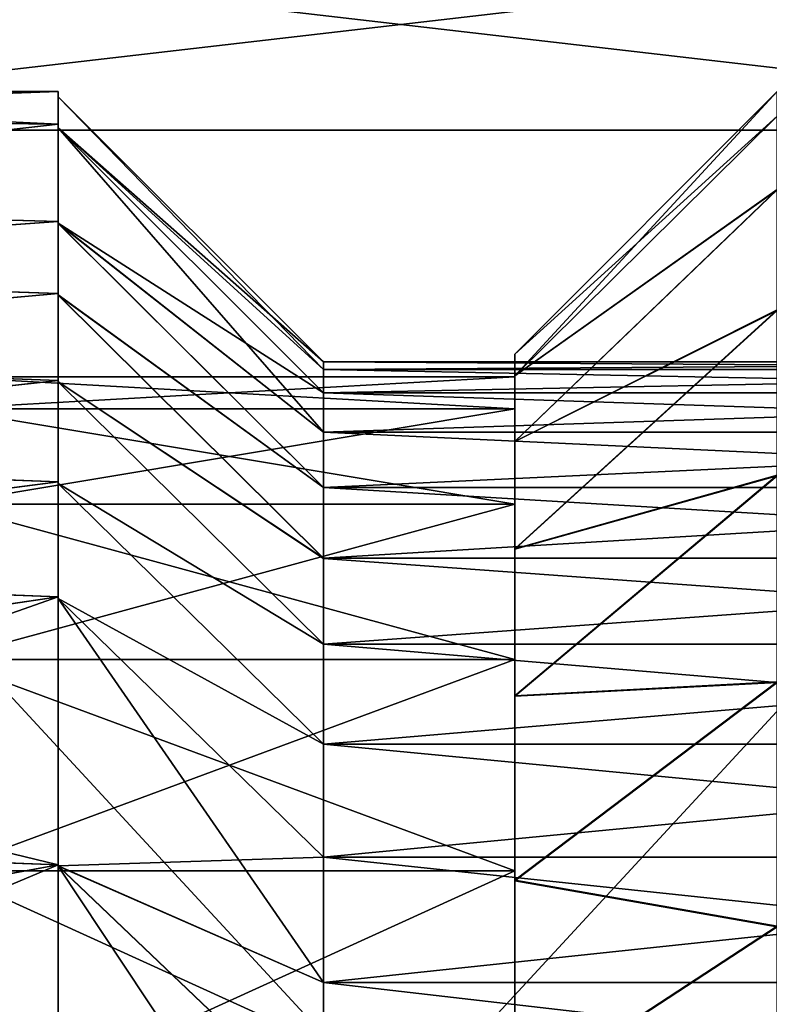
# Model space of a CAD drawing. Header units: metres. Extents: x 26 to 263, y -109 to 109.
# Tile 325 of 656: x 53.09 to 56.38, y 82.8 to 87.11. Entities that reach past the tile are written whole.
import ezdxf

# ---------------------------------------------------------------- set-up
doc = ezdxf.new("R2010")
doc.units = ezdxf.units.M
doc.layers.add('solid_500750', color=7, linetype='CONTINUOUS')

msp = doc.modelspace()

# ---------------------------------------------------------------- linework, layer by layer
at = {"layer": 'solid_500750'}
for points in [[(58.760601, 86.630127, -15.062011), (50.760601, 86.630127, -15.062011), (50.760601, 87.558327, -13.669705)], [(58.760601, 87.558327, -13.669705), (58.760601, 86.630127, -15.062011), (50.760601, 87.558327, -13.669705)], [(58.760601, 87.558327, -0.669705), (50.760601, 87.558327, -0.669705), (50.760601, 86.630127, 0.722599)], [(58.760601, 86.630127, 0.722599), (58.760601, 87.558327, -0.669705), (50.760601, 86.630127, 0.722599)], [(50.260601, 86.800003, -7.169705), (53.260601, 86.800003, -7.169705), (53.260601, 86.656792, -5.441743)], [(50.260601, 86.690468, -8.682401), (53.260601, 86.656792, -8.897668), (53.260601, 86.800003, -7.169705)], [(50.260601, 86.690468, -8.682401), (53.260601, 86.800003, -7.169705), (50.260601, 86.800003, -7.169705)], [(50.260601, 86.69001, -5.653903), (50.260601, 86.800003, -7.169705), (53.260601, 86.656792, -5.441743)], [(53.260601, 86.640251, -5.480875), (53.260601, 86.656792, -5.441743), (53.260601, 86.800003, -7.169705)], [(53.260601, 86.777496, -7.169705), (53.260601, 86.800003, -7.169705), (53.260601, 86.656792, -8.897668)], [(53.260601, 86.777496, -7.169705), (53.260601, 86.640251, -5.480875), (53.260601, 86.800003, -7.169705)], [(53.260601, 86.640343, -8.858022), (54.4226, 85.615501, -7.169705), (53.260601, 86.777496, -7.169705)], [(54.422577, 85.58181, -6.378165), (53.260601, 86.777496, -7.169705), (54.4226, 85.615501, -7.169705)], [(53.260601, 86.640343, -8.858022), (53.260601, 86.777496, -7.169705), (53.260601, 86.656792, -8.897668)], [(54.422577, 85.58181, -6.378165), (53.260601, 86.640251, -5.480875), (53.260601, 86.777496, -7.169705)], [(56.410599, 86.800003, -7.172202), (55.260601, 85.553658, -8.50741), (55.260601, 85.649567, -7.171017)], [(56.410599, 86.691704, -8.673874), (55.260601, 85.553658, -8.50741), (56.410599, 86.800003, -7.172202)], [(56.410599, 86.800003, -7.172202), (55.260601, 85.649567, -7.171017), (56.410599, 86.692413, -5.67047)], [(50.260601, 86.690468, -8.682401), (50.260601, 86.31662, -10.318895), (53.260601, 86.656792, -8.897668)], [(50.260601, 86.314995, -4.015373), (50.260601, 86.69001, -5.653903), (53.260601, 86.656792, -5.441743)], [(56.410599, 86.692413, -5.67047), (55.260601, 85.649567, -7.171017), (55.260601, 85.554031, -5.83461)], [(56.410599, 86.692413, -5.67047), (55.260601, 85.554031, -5.83461), (56.410606, 86.371178, -4.199636)], [(56.410599, 86.369781, -10.144528), (55.260601, 85.553658, -8.50741), (56.410599, 86.691704, -8.673874)], [(50.260601, 86.314995, -4.015373), (53.260601, 86.656792, -5.441743), (53.260601, 86.230965, -3.760177)], [(50.260601, 86.31662, -10.318895), (53.260601, 86.230965, -10.579234), (53.260601, 86.656792, -8.897668)], [(58.760601, 86.630127, -15.062011), (50.760601, 77.969872, -20.06201), (50.760601, 86.630127, -15.062011)], [(58.760601, 86.630127, -15.062011), (58.760601, 77.969872, -20.06201), (50.760601, 77.969872, -20.06201)], [(58.760601, 77.969872, 5.7226), (50.760601, 86.630127, 0.722599), (50.760601, 77.969872, 5.7226)], [(58.760601, 77.969872, 5.7226), (58.760601, 86.630127, 0.722599), (50.760601, 86.630127, 0.722599)], [(53.260601, 86.222374, -3.805285), (53.260601, 86.230965, -3.760177), (53.260601, 86.656792, -5.441743)], [(53.260601, 86.640251, -5.480875), (53.260601, 86.222374, -3.805285), (53.260601, 86.656792, -5.441743)], [(53.260601, 86.222672, -10.533239), (53.260601, 86.656792, -8.897668), (53.260601, 86.230965, -10.579234)], [(53.260601, 86.222672, -10.533239), (53.260601, 86.640343, -8.858022), (53.260601, 86.656792, -8.897668)], [(53.260601, 86.640343, -8.858022), (54.422585, 85.47963, -8.754936), (54.422585, 85.581833, -7.96095)], [(53.260601, 86.222672, -10.533239), (54.422585, 85.47963, -8.754936), (53.260601, 86.640343, -8.858022)], [(53.260601, 86.640343, -8.858022), (54.422585, 85.581833, -7.96095), (54.4226, 85.615501, -7.169705)], [(54.4226, 85.307243, -4.793139), (53.260601, 86.222374, -3.805285), (53.260601, 86.640251, -5.480875)], [(54.422577, 85.47953, -5.583927), (53.260601, 86.640251, -5.480875), (54.422577, 85.58181, -6.378165)], [(54.4226, 85.307243, -4.793139), (53.260601, 86.640251, -5.480875), (54.422577, 85.47953, -5.583927)], [(56.410606, 86.371178, -4.199636), (55.260601, 85.554031, -5.83461), (55.260601, 85.26712, -4.521851)], [(56.410606, 86.371178, -4.199636), (55.260601, 85.26712, -4.521851), (56.41061, 85.843201, -2.790516)], [(56.410599, 86.369781, -10.144528), (55.260601, 85.266365, -9.82013), (55.260601, 85.553658, -8.50741)], [(56.410603, 85.841141, -11.553377), (55.260601, 85.266365, -9.82013), (56.410599, 86.369781, -10.144528)], [(50.260601, 86.31662, -10.318895), (50.260601, 86.018234, -11.145367), (53.260601, 86.230965, -10.579234)], [(50.260601, 86.015961, -3.188486), (50.260601, 86.314995, -4.015373), (53.260601, 86.230965, -3.760177)], [(50.260601, 86.015961, -3.188486), (53.260601, 86.230965, -3.760177), (53.260601, 85.915703, -2.952196)], [(50.260601, 86.018234, -11.145367), (53.260601, 85.915703, -11.387215), (53.260601, 86.230965, -10.579234)], [(53.260601, 85.908386, -2.99159), (53.260601, 85.915703, -2.952196), (53.260601, 86.230965, -3.760177)], [(53.260601, 86.222374, -3.805285), (53.260601, 85.908386, -2.99159), (53.260601, 86.230965, -3.760177)], [(53.260601, 85.908806, -11.346875), (53.260601, 86.230965, -10.579234), (53.260601, 85.915703, -11.387215)], [(53.260601, 85.908806, -11.346875), (53.260601, 86.222672, -10.533239), (53.260601, 86.230965, -10.579234)], [(53.260601, 86.222672, -10.533239), (54.4226, 85.065536, -10.323108), (54.4226, 85.307442, -9.54552)], [(53.260601, 85.908806, -11.346875), (54.4226, 85.065536, -10.323108), (53.260601, 86.222672, -10.533239)], [(53.260601, 86.222672, -10.533239), (54.4226, 85.307442, -9.54552), (54.422585, 85.47963, -8.754936)], [(54.4226, 85.065224, -4.015432), (53.260601, 85.908386, -2.99159), (53.260601, 86.222374, -3.805285)], [(54.4226, 85.065224, -4.015432), (53.260601, 86.222374, -3.805285), (54.4226, 85.307243, -4.793139)], [(50.260601, 86.018234, -11.145367), (50.260601, 85.647041, -11.953311), (53.260601, 85.915703, -11.387215)], [(50.260601, 85.64418, -2.380513), (50.260601, 86.015961, -3.188486), (53.260601, 85.915703, -2.952196)], [(50.260601, 85.64418, -2.380513), (53.260601, 85.915703, -2.952196), (53.260601, 85.534401, -2.172123)], [(50.260601, 85.647041, -11.953311), (53.260601, 85.534401, -12.167288), (53.260601, 85.915703, -11.387215)], [(53.260601, 85.527374, -2.20698), (53.260601, 85.534401, -2.172123), (53.260601, 85.915703, -2.952196)], [(53.260601, 85.908386, -2.99159), (53.260601, 85.527374, -2.20698), (53.260601, 85.915703, -2.952196)], [(53.260601, 85.52787, -12.131506), (53.260601, 85.915703, -11.387215), (53.260601, 85.534401, -12.167288)], [(53.260601, 85.52787, -12.131506), (53.260601, 85.908806, -11.346875), (53.260601, 85.915703, -11.387215)], [(53.260601, 85.908806, -11.346875), (54.422596, 84.755104, -11.079913), (54.4226, 85.065536, -10.323108)], [(53.260601, 85.52787, -12.131506), (54.422596, 84.755104, -11.079913), (53.260601, 85.908806, -11.346875)], [(54.422596, 84.754684, -3.258588), (53.260601, 85.527374, -2.20698), (53.260601, 85.908386, -2.99159)], [(54.422596, 84.754684, -3.258588), (53.260601, 85.908386, -2.99159), (54.4226, 85.065224, -4.015432)], [(56.41061, 85.843201, -2.790516), (55.260601, 85.26712, -4.521851), (55.260601, 84.796455, -3.267728)], [(56.41061, 85.843201, -2.790516), (55.260601, 84.796455, -3.267728), (56.410606, 85.11924, -1.471371)], [(56.410603, 85.841141, -11.553377), (55.260601, 84.795319, -11.074172), (55.260601, 85.266365, -9.82013)], [(56.410599, 85.116547, -12.872205), (55.260601, 84.795319, -11.074172), (56.410603, 85.841141, -11.553377)], [(50.260601, 85.647041, -11.953311), (50.260601, 85.206169, -12.731193), (53.260601, 85.534401, -12.167288)], [(50.260601, 85.202827, -1.602866), (50.260601, 85.64418, -2.380513), (53.260601, 85.534401, -2.172123)], [(55.260601, 85.554031, -5.83461), (55.260601, 85.649567, -7.171017), (55.260601, 85.553658, -8.50741)], [(59.598614, 85.581833, -6.378429), (54.422577, 85.58181, -6.378165), (54.4226, 85.615501, -7.169705)], [(59.598598, 85.615501, -7.169705), (54.4226, 85.615501, -7.169705), (54.422585, 85.581833, -7.96095)], [(59.598614, 85.581825, -7.961042), (59.598598, 85.615501, -7.169705), (54.422585, 85.581833, -7.96095)], [(59.598614, 85.581833, -6.378429), (54.4226, 85.615501, -7.169705), (59.598598, 85.615501, -7.169705)], [(59.598614, 85.581833, -6.378429), (59.598614, 85.479622, -5.584417), (54.422577, 85.58181, -6.378165)], [(59.598614, 85.479622, -5.584417), (54.422577, 85.47953, -5.583927), (54.422577, 85.58181, -6.378165)], [(59.598614, 85.581825, -7.961042), (54.422585, 85.581833, -7.96095), (54.422585, 85.47963, -8.754936)], [(59.598614, 85.479599, -8.755107), (59.598614, 85.581825, -7.961042), (54.422585, 85.47963, -8.754936)], [(55.260601, 85.26712, -4.521851), (55.260601, 85.554031, -5.83461), (55.260601, 85.553658, -8.50741)], [(55.260601, 85.26712, -4.521851), (55.260601, 85.553658, -8.50741), (55.260601, 85.266365, -9.82013)], [(50.260601, 85.202827, -1.602866), (53.260601, 85.534401, -2.172123), (53.260601, 85.090103, -1.426634)], [(50.260601, 85.206169, -12.731193), (53.260601, 85.090103, -12.912777), (53.260601, 85.534401, -12.167288)], [(55.260601, 85.409462, -8.775919), (52.760601, 85.409462, -8.775919), (52.760601, 85.549988, -7.169705)], [(55.260601, 85.549988, -7.169705), (52.760601, 85.549988, -7.169705), (52.760601, 85.409462, -5.563492)], [(55.260601, 85.409462, -8.775919), (52.760601, 85.549988, -7.169705), (55.260601, 85.549988, -7.169705)], [(55.260601, 85.549988, -7.169705), (52.760601, 85.409462, -5.563492), (55.260601, 85.409462, -5.563492)], [(53.260601, 85.082718, -1.456364), (53.260601, 85.090103, -1.426634), (53.260601, 85.534401, -2.172123)], [(53.260601, 85.527374, -2.20698), (53.260601, 85.082718, -1.456364), (53.260601, 85.534401, -2.172123)], [(53.260601, 85.083267, -12.882197), (53.260601, 85.534401, -12.167288), (53.260601, 85.090103, -12.912777)], [(53.260601, 85.083267, -12.882197), (53.260601, 85.52787, -12.131506), (53.260601, 85.534401, -12.167288)], [(53.260601, 85.52787, -12.131506), (54.4226, 84.378769, -11.807811), (54.422596, 84.755104, -11.079913)], [(53.260601, 85.083267, -12.882197), (54.4226, 84.378769, -11.807811), (53.260601, 85.52787, -12.131506)], [(54.4226, 84.378273, -2.530735), (53.260601, 85.082718, -1.456364), (53.260601, 85.527374, -2.20698)], [(54.4226, 84.378273, -2.530735), (53.260601, 85.527374, -2.20698), (54.422596, 84.754684, -3.258588)], [(55.260601, 85.409462, -8.775919), (55.260601, 85.549988, -7.169705), (55.260601, 85.409462, -5.563492)], [(59.598614, 85.479622, -5.584417), (59.598598, 85.307426, -4.793814), (54.422577, 85.47953, -5.583927)], [(59.598598, 85.307426, -4.793814), (54.4226, 85.307243, -4.793139), (54.422577, 85.47953, -5.583927)], [(59.598614, 85.479599, -8.755107), (54.422585, 85.47963, -8.754936), (54.4226, 85.307442, -9.54552)], [(59.598598, 85.307381, -9.545753), (59.598614, 85.479599, -8.755107), (54.4226, 85.307442, -9.54552)], [(55.260601, 84.992165, -10.333332), (52.760601, 84.992165, -10.333332), (52.760601, 85.409462, -8.775919)], [(55.260601, 84.992165, -10.333332), (52.760601, 85.409462, -8.775919), (55.260601, 85.409462, -8.775919)], [(55.260601, 85.409462, -5.563492), (52.760601, 85.409462, -5.563492), (52.760601, 84.992165, -4.006079)], [(55.260601, 85.409462, -5.563492), (52.760601, 84.992165, -4.006079), (55.260601, 84.992165, -4.006079)], [(55.260601, 85.409462, -8.775919), (55.260601, 85.409462, -5.563492), (55.260601, 84.992165, -4.006079)], [(55.260601, 84.992165, -10.333332), (55.260601, 85.409462, -8.775919), (55.260601, 84.992165, -4.006079)], [(59.598598, 85.307381, -9.545753), (54.4226, 85.307442, -9.54552), (54.4226, 85.065536, -10.323108)], [(59.598598, 85.307426, -4.793814), (59.598598, 85.065498, -4.016211), (54.4226, 85.307243, -4.793139)], [(59.598598, 85.065437, -10.32338), (59.598598, 85.307381, -9.545753), (54.4226, 85.065536, -10.323108)], [(59.598598, 85.065498, -4.016211), (54.4226, 85.065224, -4.015432), (54.4226, 85.307243, -4.793139)], [(55.260601, 84.796455, -3.267728), (55.260601, 85.26712, -4.521851), (55.260601, 85.266365, -9.82013)], [(55.260601, 84.796455, -3.267728), (55.260601, 85.266365, -9.82013), (55.260601, 84.795319, -11.074172)], [(50.260601, 85.206169, -12.731193), (50.260601, 84.70369, -13.46478), (53.260601, 85.090103, -12.912777)], [(50.260601, 84.699966, -0.869659), (50.260601, 85.202827, -1.602866), (53.260601, 85.090103, -1.426634)], [(56.410606, 85.11924, -1.471371), (55.260601, 84.796455, -3.267728), (55.260601, 84.152275, -2.094229)], [(56.410606, 85.11924, -1.471371), (55.260601, 84.152275, -2.094229), (56.410591, 84.213791, -0.268841)], [(50.260601, 84.699966, -0.869659), (53.260601, 85.090103, -1.426634), (53.260601, 84.586143, -0.720747)], [(50.260601, 84.70369, -13.46478), (53.260601, 84.586143, -13.618665), (53.260601, 85.090103, -12.912777)], [(53.260601, 84.57798, -0.747037), (53.260601, 84.586143, -0.720747), (53.260601, 85.090103, -1.426634)], [(53.260601, 85.082718, -1.456364), (53.260601, 84.57798, -0.747037), (53.260601, 85.090103, -1.426634)], [(53.260601, 84.578552, -13.59163), (53.260601, 85.090103, -12.912777), (53.260601, 84.586143, -13.618665)], [(53.260601, 84.578552, -13.59163), (53.260601, 85.083267, -12.882197), (53.260601, 85.090103, -12.912777)], [(53.260601, 85.083267, -12.882197), (54.4226, 83.940735, -12.498653), (54.4226, 84.378769, -11.807811)], [(53.260601, 84.578552, -13.59163), (54.4226, 83.940735, -12.498653), (53.260601, 85.083267, -12.882197)], [(54.422604, 83.940193, -1.839976), (53.260601, 84.57798, -0.747037), (53.260601, 85.082718, -1.456364)], [(54.422604, 83.940193, -1.839976), (53.260601, 85.082718, -1.456364), (54.4226, 84.378273, -2.530735)], [(56.410599, 85.116547, -12.872205), (55.260601, 84.150734, -12.247566), (55.260601, 84.795319, -11.074172)], [(56.410591, 84.210464, -14.074384), (55.260601, 84.150734, -12.247566), (56.410599, 85.116547, -12.872205)], [(59.598598, 85.065437, -10.32338), (54.4226, 85.065536, -10.323108), (54.422596, 84.755104, -11.079913)], [(59.598602, 84.754974, -11.080204), (59.598598, 85.065437, -10.32338), (54.422596, 84.755104, -11.079913)], [(59.598602, 84.755058, -3.259395), (54.422596, 84.754684, -3.258588), (54.4226, 85.065224, -4.015432)], [(59.598598, 85.065498, -4.016211), (59.598602, 84.755058, -3.259395), (54.4226, 85.065224, -4.015432)], [(55.260601, 84.310768, -11.794628), (52.760601, 84.310768, -11.794628), (52.760601, 84.992165, -10.333332)], [(55.260601, 84.310768, -11.794628), (52.760601, 84.992165, -10.333332), (55.260601, 84.992165, -10.333332)], [(55.260601, 84.992165, -4.006079), (52.760601, 84.992165, -4.006079), (52.760601, 84.310768, -2.544783)], [(55.260601, 84.992165, -4.006079), (52.760601, 84.310768, -2.544783), (55.260601, 84.310768, -2.544783)], [(55.260601, 84.992165, -10.333332), (55.260601, 84.992165, -4.006079), (55.260601, 84.310768, -2.544783)], [(55.260601, 84.310768, -11.794628), (55.260601, 84.992165, -10.333332), (55.260601, 84.310768, -2.544783)], [(55.260601, 84.152275, -2.094229), (55.260601, 84.796455, -3.267728), (55.260601, 84.795319, -11.074172)], [(55.260601, 84.152275, -2.094229), (55.260601, 84.795319, -11.074172), (55.260601, 84.150734, -12.247566)], [(59.598602, 84.754974, -11.080204), (54.422596, 84.755104, -11.079913), (54.4226, 84.378769, -11.807811)], [(59.598602, 84.755058, -3.259395), (59.598598, 84.378708, -2.531493), (54.422596, 84.754684, -3.258588)], [(59.598598, 84.378708, -2.531493), (54.4226, 84.378273, -2.530735), (54.422596, 84.754684, -3.258588)], [(59.598598, 84.378609, -11.808097), (59.598602, 84.754974, -11.080204), (54.4226, 84.378769, -11.807811)], [(50.260601, 84.70369, -13.46478), (50.260601, 84.142921, -14.151005), (53.260601, 84.586143, -13.618665)], [(50.260601, 84.138855, -0.183835), (50.260601, 84.699966, -0.869659), (53.260601, 84.586143, -0.720747)], [(50.260601, 84.138855, -0.183835), (53.260601, 84.586143, -0.720747), (53.260601, 83.411316, 0.555443)], [(50.260601, 83.528648, -14.785257), (53.260601, 83.411316, -14.894855), (53.260601, 84.586143, -13.618665)], [(50.260601, 84.142921, -14.151005), (50.260601, 83.528648, -14.785257), (53.260601, 84.586143, -13.618665)], [(53.260601, 83.406517, 0.52933), (53.260601, 83.411316, 0.555443), (53.260601, 84.586143, -0.720747)], [(53.260601, 84.57798, -0.747037), (53.260601, 83.406517, 0.52933), (53.260601, 84.586143, -0.720747)], [(53.260601, 83.407135, -14.868168), (53.260601, 84.586143, -13.618665), (53.260601, 83.411316, -14.894855)], [(53.260601, 83.407135, -14.868168), (53.260601, 84.578552, -13.59163), (53.260601, 84.586143, -13.618665)], [(53.260601, 84.578552, -13.59163), (54.4226, 83.445198, -13.146715), (54.4226, 83.940735, -12.498653)], [(53.260601, 83.407135, -14.868168), (54.4226, 83.445198, -13.146715), (53.260601, 84.578552, -13.59163)], [(54.4226, 82.895927, -0.591542), (53.260601, 83.406517, 0.52933), (53.260601, 84.57798, -0.747037)], [(54.4226, 83.444633, -1.19202), (53.260601, 84.57798, -0.747037), (54.422604, 83.940193, -1.839976)], [(54.4226, 82.895927, -0.591542), (53.260601, 84.57798, -0.747037), (54.4226, 83.444633, -1.19202)], [(59.598598, 84.378609, -11.808097), (54.4226, 84.378769, -11.807811), (54.4226, 83.940735, -12.498653)], [(59.598598, 84.378708, -2.531493), (59.598598, 83.940659, -1.840648), (54.4226, 84.378273, -2.530735)], [(59.598598, 83.940544, -12.498924), (59.598598, 84.378609, -11.808097), (54.4226, 83.940735, -12.498653)], [(59.598598, 83.940659, -1.840648), (54.422604, 83.940193, -1.839976), (54.4226, 84.378273, -2.530735)], [(55.260601, 83.385971, -13.115409), (52.760601, 83.385971, -13.115409), (52.760601, 84.310768, -11.794628)], [(55.260601, 83.385971, -13.115409), (52.760601, 84.310768, -11.794628), (55.260601, 84.310768, -11.794628)], [(55.260601, 84.310768, -2.544783), (52.760601, 84.310768, -2.544783), (52.760601, 83.385971, -1.224002)], [(55.260601, 84.310768, -2.544783), (52.760601, 83.385971, -1.224002), (55.260601, 83.385971, -1.224002)], [(55.260601, 84.310768, -11.794628), (55.260601, 84.310768, -2.544783), (55.260601, 83.385971, -1.224002)], [(55.260601, 83.385971, -13.115409), (55.260601, 84.310768, -11.794628), (55.260601, 83.385971, -1.224002)], [(56.410591, 84.213791, -0.268841), (55.260601, 84.152275, -2.094229), (55.260601, 83.344093, -1.021287)], [(56.410591, 84.213791, -0.268841), (55.260601, 83.344093, -1.021287), (56.41061, 83.143684, 0.793587)], [(56.410591, 84.210464, -14.074384), (55.260601, 83.342117, -13.320384), (55.260601, 84.150734, -12.247566)], [(56.410603, 83.139763, -15.136362), (55.260601, 83.342117, -13.320384), (56.410591, 84.210464, -14.074384)], [(50.260601, 83.524231, 0.450037), (50.260601, 84.138855, -0.183835), (53.260601, 83.411316, 0.555443)], [(55.260601, 83.344093, -1.021287), (55.260601, 84.152275, -2.094229), (55.260601, 84.150734, -12.247566)], [(55.260601, 83.344093, -1.021287), (55.260601, 84.150734, -12.247566), (55.260601, 83.342117, -13.320384)], [(59.598598, 83.940544, -12.498924), (54.4226, 83.940735, -12.498653), (54.4226, 83.445198, -13.146715)], [(59.598598, 83.444992, -13.146964), (59.598598, 83.940544, -12.498924), (54.4226, 83.445198, -13.146715)], [(59.598598, 83.445107, -1.192587), (54.4226, 83.444633, -1.19202), (54.422604, 83.940193, -1.839976)], [(59.598598, 83.940659, -1.840648), (59.598598, 83.445107, -1.192587), (54.422604, 83.940193, -1.839976)], [(50.260601, 83.528648, -14.785257), (50.260601, 82.862457, -15.3663), (53.260601, 83.411316, -14.894855)], [(50.260601, 82.857697, 1.030698), (50.260601, 83.524231, 0.450037), (53.260601, 83.411316, 0.555443)], [(53.260601, 83.407135, -14.868168), (54.4226, 82.896523, -13.747274), (54.4226, 83.445198, -13.146715)], [(59.598598, 83.444992, -13.146964), (54.4226, 83.445198, -13.146715), (54.4226, 82.896523, -13.747274)], [(59.598598, 83.445107, -1.192587), (59.598598, 82.896416, -0.592025), (54.4226, 83.444633, -1.19202)], [(59.598598, 82.896286, -13.747509), (59.598598, 83.444992, -13.146964), (54.4226, 82.896523, -13.747274)], [(59.598598, 82.896416, -0.592025), (54.4226, 82.895927, -0.591542), (54.4226, 83.444633, -1.19202)], [(50.260601, 82.857697, 1.030698), (53.260601, 83.411316, 0.555443), (53.260601, 82.042732, 1.620677)], [(50.260601, 82.14901, -15.889745), (53.260601, 82.042732, -15.960088), (53.260601, 83.411316, -14.894855)], [(50.260601, 82.862457, -15.3663), (50.260601, 82.14901, -15.889745), (53.260601, 83.411316, -14.894855)], [(53.260601, 82.04213, 1.594202), (53.260601, 82.042732, 1.620677), (53.260601, 83.411316, 0.555443)], [(53.260601, 83.406517, 0.52933), (53.260601, 82.04213, 1.594202), (53.260601, 83.411316, 0.555443)], [(53.260601, 82.042862, -15.933135), (53.260601, 83.411316, -14.894855), (53.260601, 82.042732, -15.960088)], [(53.260601, 82.042862, -15.933135), (53.260601, 83.407135, -14.868168), (53.260601, 83.411316, -14.894855)], [(53.260601, 83.407135, -14.868168), (54.4226, 82.298271, -14.29707), (54.4226, 82.896523, -13.747274)], [(53.260601, 82.042862, -15.933135), (54.4226, 82.298271, -14.29707), (53.260601, 83.407135, -14.868168)], [(54.4226, 81.653427, 0.453902), (53.260601, 82.04213, 1.594202), (53.260601, 83.406517, 0.52933)], [(54.4226, 82.297638, -0.04181), (53.260601, 83.406517, 0.52933), (54.4226, 82.895927, -0.591542)], [(54.4226, 81.653427, 0.453902), (53.260601, 83.406517, 0.52933), (54.4226, 82.297638, -0.04181)], [(55.260601, 82.245865, -14.255543), (52.760601, 82.245865, -14.255543), (52.760601, 83.385971, -13.115409)], [(55.260601, 82.245865, -14.255543), (52.760601, 83.385971, -13.115409), (55.260601, 83.385971, -13.115409)], [(55.260601, 83.385971, -1.224002), (52.760601, 83.385971, -1.224002), (52.760601, 82.245865, -0.083868)], [(55.260601, 83.385971, -1.224002), (52.760601, 82.245865, -0.083868), (55.260601, 82.245865, -0.083868)], [(55.260601, 83.385971, -13.115409), (55.260601, 83.385971, -1.224002), (55.260601, 82.245865, -0.083868)], [(55.260601, 82.245865, -14.255543), (55.260601, 83.385971, -13.115409), (55.260601, 82.245865, -0.083868)], [(55.260601, 82.799484, -7.169686), (55.260601, 83.344093, -1.021287), (55.260601, 83.342117, -13.320384)], [(55.260601, 82.481155, -5.159591), (55.260601, 82.390297, -0.07601), (55.260601, 83.344093, -1.021287)], [(56.41061, 83.143684, 0.793587), (55.260601, 83.344093, -1.021287), (55.260601, 82.390297, -0.07601)], [(55.260601, 82.720039, -6.154148), (55.260601, 82.481155, -5.159591), (55.260601, 83.344093, -1.021287)], [(55.260601, 82.799484, -7.169686), (55.260601, 82.720039, -6.154148), (55.260601, 83.344093, -1.021287)], [(55.260601, 82.799484, -7.169686), (55.260601, 83.342117, -13.320384), (55.260601, 82.387894, -14.265455)], [(56.410603, 83.139763, -15.136362), (55.260601, 82.387894, -14.265455), (55.260601, 83.342117, -13.320384)], [(56.41061, 83.143684, 0.793587), (55.260601, 82.390297, -0.07601), (56.410614, 81.932594, 1.691664)], [(56.410599, 81.928368, -16.03376), (55.260601, 82.387894, -14.265455), (56.410603, 83.139763, -15.136362)], [(59.598598, 82.896286, -13.747509), (54.4226, 82.896523, -13.747274), (54.4226, 82.298271, -14.29707)], [(59.598598, 82.896416, -0.592025), (59.598598, 82.298134, -0.042226), (54.4226, 82.895927, -0.591542)], [(59.598598, 82.298004, -14.297295), (59.598598, 82.896286, -13.747509), (54.4226, 82.298271, -14.29707)], [(59.598598, 82.298134, -0.042226), (54.4226, 82.297638, -0.04181), (54.4226, 82.895927, -0.591542)], [(50.260601, 82.143921, 1.553746), (50.260601, 82.857697, 1.030698), (53.260601, 82.042732, 1.620677)]]:
    msp.add_3dface(points, dxfattribs=at)

doc.saveas('drawing.dxf')
